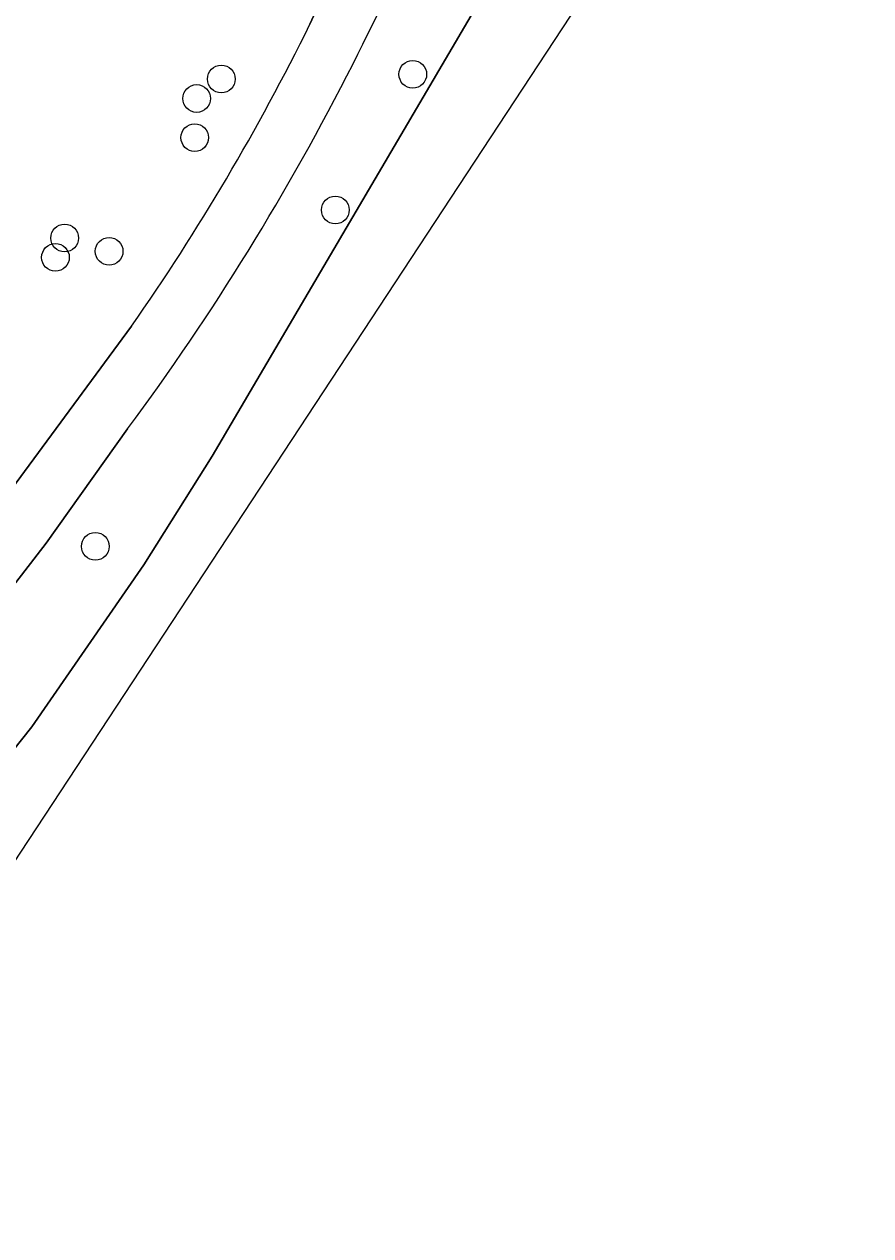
# Model space of a CAD drawing. Extents: x 161087 to 161926, y 382572 to 383873.
# Drawn here: x 161896.17 to 161926.06, y 383284.1 to 383326.88 of the extents above; entities that cross this region are included whole.
import ezdxf

# ---------------------------------------------------------------- set-up
doc = ezdxf.new("R2010")
doc.units = 0
for name, color, linetype in [('IMGEO_Boom', 7, 'Continuous'), ('IMGEO_Groenvoorziening', 7, 'Continuous'), ('IMGEO_Voetpad_halfverhard', 7, 'Continuous'), ('IMGEO_Waterloop', 7, 'Continuous')]:
    doc.layers.add(name, color=color, linetype=linetype)

msp = doc.modelspace()

# ---------------------------------------------------------------- linework, layer by layer
at = {"layer": 'IMGEO_Boom'}
for centre in [(161903.126, 383324.948), (161909.889, 383325.116), (161902.255, 383324.26), (161902.189, 383322.88), (161907.155, 383320.324), (161897.593, 383319.333), (161899.165, 383318.863), (161897.269, 383318.648), (161898.676, 383308.442)]:
    msp.add_circle(centre, 0.489, dxfattribs=at)
at = {"layer": 'IMGEO_Groenvoorziening'}
for points in [[(161875.041, 383274.07), (161875.719, 383275.247), (161880.826, 383282.395), (161887.635, 383291.219), (161890.234, 383294.273), (161896.434, 383302.072), (161900.395, 383307.79), (161902.807, 383311.623), (161912.735, 383328.548), (161913.577, 383330.256), (161915.414, 383335.693), (161920.29, 383350.119)], [(161906.255, 383326.883), (161910.444, 383335.94), (161900.725, 383339.417)], [(161889.252, 383302.788), (161888.097, 383301.976), (161884.134, 383299.077), (161881.168, 383296.908), (161883.546, 383292.079), (161884.319, 383293.097), (161886.392, 383296.745), (161892.26, 383305.78), (161899.954, 383316.214)], [(161899.819, 383312.594), (161896.947, 383308.559), (161893.91, 383304.647), (161888.661, 383296.788), (161885.95, 383291.823), (161871.217, 383272.794), (161870.511, 383271.32), (161860.369, 383250), (161854.152, 383236.931), (161845.555, 383219.763), (161845.645, 383219.71), (161846.521, 383217.766)]]:
    msp.add_lwpolyline(points, dxfattribs=at)
for centre, radius, start, end in [((161746.549, 383407.017), 180.67, 333.17574, 337.06856), ((161833.335, 383362.754), 81.265, 325.06208, 333.80661), ((161827.9, 383365.887), 89.513, 323.46089, 333.17201)]:
    msp.add_arc(centre, radius, start, end, dxfattribs=at)
at = {"layer": 'IMGEO_Voetpad_halfverhard'}
for points in [[(161900.725, 383339.417), (161910.444, 383335.94), (161906.255, 383326.883)], [(161899.954, 383316.214), (161892.26, 383305.78), (161886.392, 383296.745), (161884.319, 383293.097), (161883.546, 383292.079), (161881.168, 383296.908), (161879.62, 383296.49), (161882.522, 383290.73), (161871.5, 383276.302)], [(161871.217, 383272.794), (161885.95, 383291.823), (161888.661, 383296.788), (161893.91, 383304.647), (161896.947, 383308.559), (161899.819, 383312.594)]]:
    msp.add_lwpolyline(points, dxfattribs=at)
for centre, radius, start, end in [((161746.549, 383407.017), 180.67, 333.17574, 337.06856), ((161833.335, 383362.754), 81.265, 325.06208, 333.80661), ((161827.9, 383365.887), 89.513, 323.46089, 333.17201)]:
    msp.add_arc(centre, radius, start, end, dxfattribs=at)
at = {"layer": 'IMGEO_Waterloop'}
for points in [[(161771.435, 383031.567), (161829.761, 383155.16), (161841.142, 383179.277), (161863.101, 383230.489), (161887.994, 383285.389), (161896.051, 383297.648), (161921.083, 383335.736), (161926.064, 383360.514), (161918.25, 383394.855), (161903.645, 383424.673), (161849.991, 383470.088), (161790.6, 383486.558), (161778.284, 383505.12), (161776.244, 383589.61)], [(161920.29, 383350.119), (161915.414, 383335.693), (161913.577, 383330.256), (161912.735, 383328.548), (161902.807, 383311.623), (161900.395, 383307.79), (161896.434, 383302.072), (161890.234, 383294.273), (161887.635, 383291.219), (161880.826, 383282.395)]]:
    msp.add_lwpolyline(points, dxfattribs=at)

doc.saveas('drawing.dxf')
